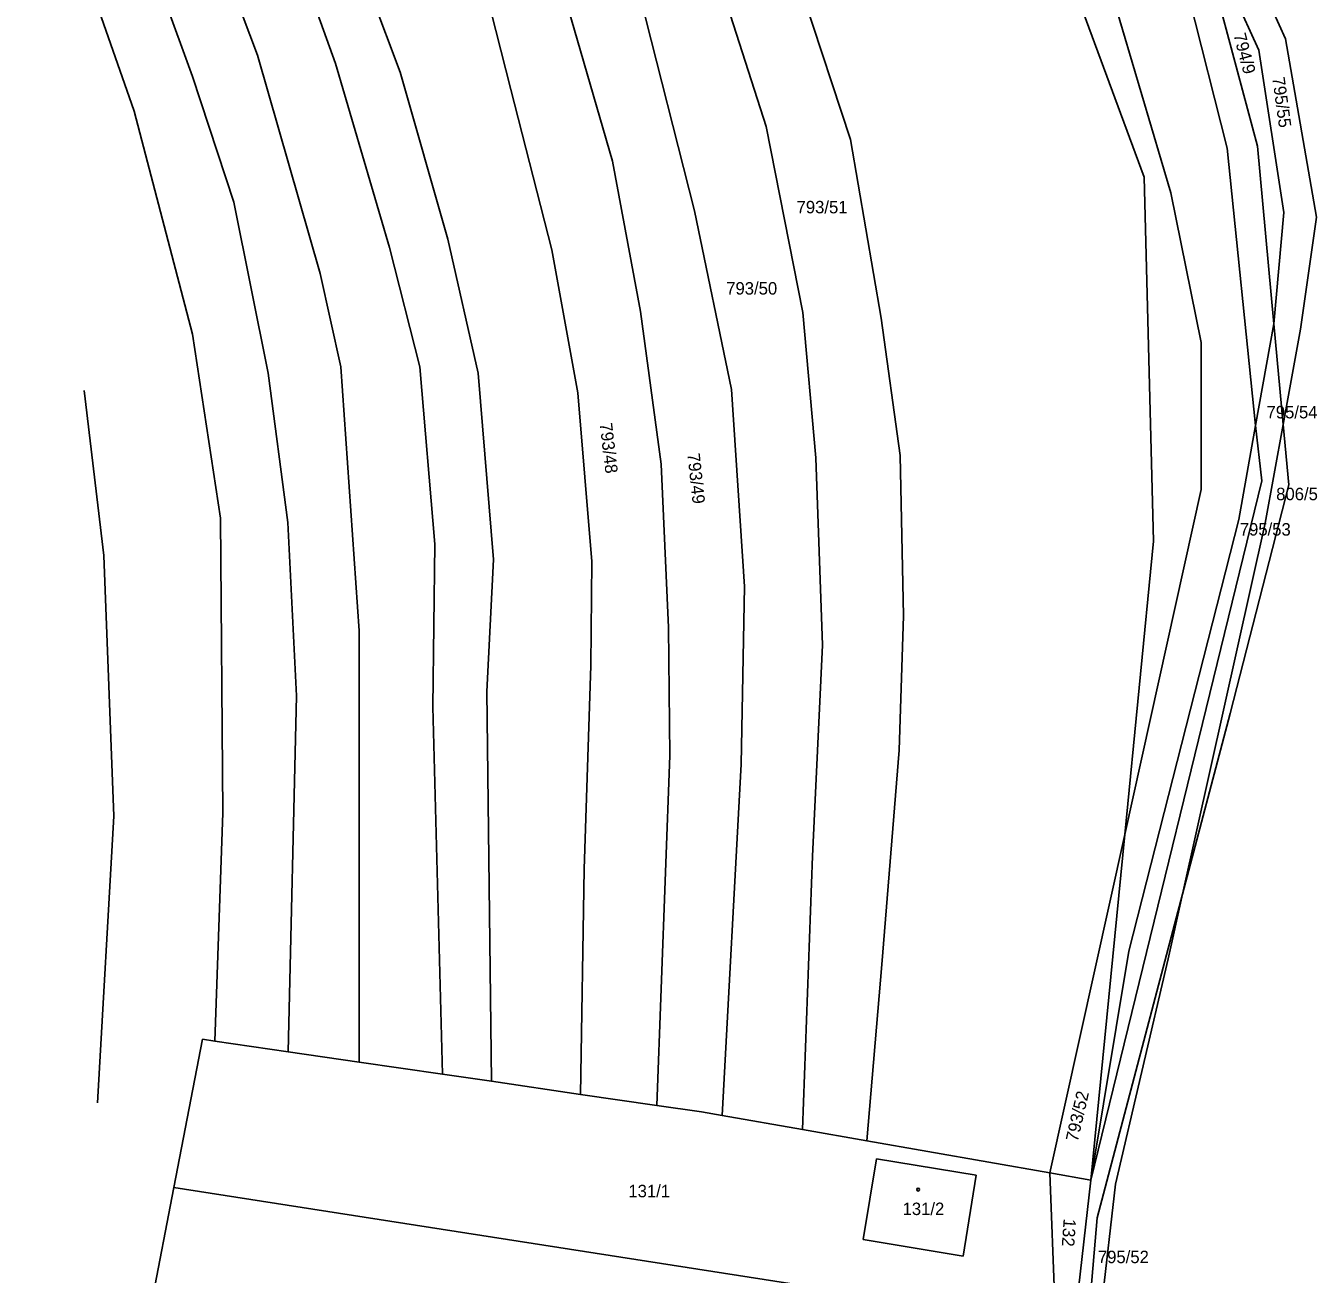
# Model space of a CAD drawing. Extents: x -563148 to -561712, y -1182311 to -1179502.
# Drawn here: x -562998.8 to -562843.3, y -1180257.1 to -1180106.8 of the extents above; entities that cross this region are included whole.
import ezdxf

# ---------------------------------------------------------------- set-up
doc = ezdxf.new("R2010")
doc.units = 0
doc.layers.add('Vrstva 55', color=7, linetype='Continuous')
doc.layers.add('Vrstva 57', color=7, linetype='Continuous')

msp = doc.modelspace()

# ---------------------------------------------------------------- linework, layer by layer
at = {"layer": 'Vrstva 55'}
for p, q in [((-562920.05, -1180058.01), (-562899.51, -1180120.48)), ((-562976.72, -1180068.67), (-562961.52, -1180111.36)), ((-562994.61, -1180069.14), (-562978.71, -1180112.92)), ((-562983.66, -1180076.17), (-562970.9, -1180110.32)), ((-562998.78, -1180079.56), (-562985.75, -1180117.09)), ((-562857.8, -1180084.94), (-562847.14, -1180108.38)), ((-562918.53, -1180091.29), (-562909.67, -1180118.92)), ((-562850.53, -1180121.29), (-562858.24, -1180092.43)), ((-562850.37, -1180109.74), (-562858.24, -1180092.43)), ((-562959.96, -1180095.72), (-562953.7, -1180112.4)), ((-562854.18, -1180121.55), (-562860.17, -1180097.7)), ((-562918.27, -1180129.08), (-562925.57, -1180100.38)), ((-562873.26, -1180100.4), (-562864.18, -1180125.02)), ((-562868.51, -1180101.38), (-562860.95, -1180126.92)), ((-562928.17, -1180123.09), (-562934.08, -1180102.66)), ((-562942.82, -1180105), (-562940.41, -1180114.49)), ((-562847.14, -1180108.38), (-562843.4, -1180129.85)), ((-562970.9, -1180110.32), (-562963.34, -1180136.64)), ((-562847.36, -1180129.28), (-562850.37, -1180109.74)), ((-562961.52, -1180111.36), (-562955.01, -1180133.51)), ((-562953.7, -1180112.4), (-562947.97, -1180132.47)), ((-562978.71, -1180112.92), (-562973.76, -1180128.04)), ((-562940.41, -1180114.49), (-562935.46, -1180133.77)), ((-562985.75, -1180117.09), (-562978.71, -1180143.94)), ((-562909.67, -1180118.92), (-562905.24, -1180141.33)), ((-562895.81, -1180142), (-562899.51, -1180120.48)), ((-562854.18, -1180121.55), (-562850.75, -1180154.9)), ((-562850.53, -1180121.29), (-562848.56, -1180142.69)), ((-562928.17, -1180123.09), (-562924.78, -1180141.2)), ((-562864.18, -1180125.02), (-562863.03, -1180168.83)), ((-562973.76, -1180128.04), (-562969.6, -1180148.63)), ((-562860.95, -1180126.92), (-562857.31, -1180144.91)), ((-562918.27, -1180129.08), (-562913.84, -1180150.58)), ((-562848.56, -1180142.69), (-562847.36, -1180129.28)), ((-562843.4, -1180129.85), (-562845.35, -1180143.33)), ((-562947.97, -1180132.47), (-562944.32, -1180148.63)), ((-562955.01, -1180133.51), (-562951.36, -1180147.85)), ((-562935.46, -1180133.77), (-562932.34, -1180150.98)), ((-562960.86, -1180147.85), (-562963.34, -1180136.64)), ((-562922.31, -1180159.58), (-562924.78, -1180141.2)), ((-562905.24, -1180141.33), (-562903.68, -1180158.8)), ((-562895.81, -1180142), (-562893.52, -1180158.53)), ((-562850.75, -1180154.9), (-562848.56, -1180142.69)), ((-562848.56, -1180142.69), (-562847.43, -1180154.79)), ((-562847.43, -1180154.79), (-562845.35, -1180143.33)), ((-562978.71, -1180143.94), (-562975.33, -1180166.09)), ((-562857.31, -1180144.91), (-562857.31, -1180162.63)), ((-562960.86, -1180147.85), (-562958.65, -1180179.65)), ((-562951.36, -1180147.85), (-562949.53, -1180169.22)), ((-562969.6, -1180148.63), (-562967.25, -1180166.61)), ((-562944.32, -1180148.63), (-562942.5, -1180171.04)), ((-562989.39, -1180170.55), (-562991.74, -1180150.72)), ((-562930.64, -1180171.3), (-562932.34, -1180150.98)), ((-562912.28, -1180174.3), (-562913.84, -1180150.58)), ((-562852.78, -1180166.22), (-562850.75, -1180154.9)), ((-562850.01, -1180161.57), (-562850.75, -1180154.9)), ((-562849.59, -1180166.69), (-562847.43, -1180154.79)), ((-562847.43, -1180154.79), (-562846.75, -1180162.08)), ((-562903.68, -1180158.8), (-562902.9, -1180181.34)), ((-562893.52, -1180158.53), (-562893.13, -1180177.82)), ((-562921.4, -1180179.25), (-562922.31, -1180159.58)), ((-562870.58, -1180245.74), (-562850.01, -1180161.57)), ((-562853.79, -1180189.58), (-562846.75, -1180162.08)), ((-562866.5, -1180204.15), (-562857.31, -1180162.63)), ((-562975.33, -1180166.09), (-562975.06, -1180201.53)), ((-562966.21, -1180187.46), (-562967.25, -1180166.61)), ((-562866.02, -1180218.2), (-562852.78, -1180166.22)), ((-562849.59, -1180166.69), (-562859.53, -1180211.34)), ((-562949.53, -1180169.22), (-562949.8, -1180188.77)), ((-562866.5, -1180204.15), (-562863.03, -1180168.83)), ((-562988.19, -1180201.94), (-562989.39, -1180170.55)), ((-562942.5, -1180171.04), (-562943.28, -1180186.94)), ((-562930.77, -1180183.81), (-562930.64, -1180171.3)), ((-562912.67, -1180195.67), (-562912.28, -1180174.3)), ((-562893.13, -1180177.82), (-562893.65, -1180193.98)), ((-562921.27, -1180194.63), (-562921.4, -1180179.25)), ((-562958.65, -1180231.54), (-562958.65, -1180179.65)), ((-562902.9, -1180181.34), (-562904.07, -1180206.75)), ((-562931.56, -1180208.31), (-562930.77, -1180183.81)), ((-562943.28, -1180186.94), (-562942.72, -1180233.86)), ((-562967.19, -1180230.3), (-562966.21, -1180187.46)), ((-562949.8, -1180188.77), (-562948.61, -1180233)), ((-562859.53, -1180211.34), (-562853.79, -1180189.58)), ((-562922.81, -1180236.77), (-562921.27, -1180194.63)), ((-562893.65, -1180193.98), (-562895.73, -1180219.78)), ((-562914.96, -1180237.99), (-562912.67, -1180195.67)), ((-562988.19, -1180201.94), (-562990.17, -1180236.46)), ((-562976.01, -1180229.01), (-562975.06, -1180201.53)), ((-562875.51, -1180244.88), (-562866.5, -1180204.15)), ((-562870.58, -1180245.74), (-562866.5, -1180204.15)), ((-562905.27, -1180239.68), (-562904.07, -1180206.75)), ((-562932.01, -1180235.43), (-562931.56, -1180208.31)), ((-562869.81, -1180250.31), (-562859.53, -1180211.34)), ((-562859.53, -1180211.34), (-562861.26, -1180219.11)), ((-562870.58, -1180245.74), (-562866.02, -1180218.2)), ((-562897.55, -1180241.03), (-562895.73, -1180219.78)), ((-562861.26, -1180219.11), (-562867.63, -1180246.26)), ((-562980.97, -1180246.65), (-562977.51, -1180228.79)), ((-562977.51, -1180228.79), (-562976.01, -1180229.01)), ((-562976.01, -1180229.01), (-562967.19, -1180230.3)), ((-562967.19, -1180230.3), (-562958.65, -1180231.54)), ((-562958.65, -1180231.54), (-562948.61, -1180233)), ((-562948.61, -1180233), (-562942.72, -1180233.86)), ((-562942.72, -1180233.86), (-562932.01, -1180235.43)), ((-562932.01, -1180235.43), (-562922.81, -1180236.77)), ((-562922.81, -1180236.77), (-562917.45, -1180237.55)), ((-562917.45, -1180237.55), (-562914.96, -1180237.99)), ((-562914.96, -1180237.99), (-562905.27, -1180239.68)), ((-562905.27, -1180239.68), (-562897.55, -1180241.03)), ((-562897.55, -1180241.03), (-562875.51, -1180244.88)), ((-562897.99, -1180252.92), (-562896.4, -1180243.2)), ((-562896.4, -1180243.2), (-562884.38, -1180245.15)), ((-562884.38, -1180245.15), (-562885.96, -1180254.9)), ((-562875.51, -1180244.88), (-562874.81, -1180263.3)), ((-562875.51, -1180244.88), (-562870.58, -1180245.74)), ((-562870.58, -1180245.74), (-562872.63, -1180263.65)), ((-562869.66, -1180264.13), (-562867.63, -1180246.26)), ((-562984, -1180262.36), (-562980.97, -1180246.65)), ((-562980.97, -1180246.65), (-562905.54, -1180258.38)), ((-562870.99, -1180263.92), (-562869.81, -1180250.31)), ((-562885.96, -1180254.9), (-562897.99, -1180252.92))]:
    msp.add_line(p, q, dxfattribs=at)
at = {"layer": 'Vrstva 57'}
msp.add_circle((-562891.37, -1180246.89), 0.175, dxfattribs=at)

# ---------------------------------------------------------------- texts
for s, rotation, p in [('794/9', 284.7114, (-562853.43, -1180107.89)), ('795/55', 277.8423, (-562848.75, -1180113.06)), ('793/48', 276.729, (-562929.71, -1180154.67)), ('793/49', 276.241, (-562919.16, -1180158.32)), ('793/52', 77.0939, (-562872.16, -1180241.21)), ('132', 266.0385, (-562873.85, -1180250.36))]:
    msp.add_text(s, height=1.5, rotation=rotation, dxfattribs=at).set_placement(p)
for s, p in [('793/51', (-562906, -1180129.38)), ('793/50', (-562914.47, -1180139.16)), ('795/54', (-562849.43, -1180154.06)), ('806/5', (-562848.27, -1180163.91)), ('795/53', (-562852.65, -1180168.17)), ('131/1', (-562926.25, -1180247.82)), ('131/2', (-562893.24, -1180249.96)), ('795/52', (-562869.73, -1180255.75))]:
    msp.add_text(s, height=1.5, dxfattribs=at).set_placement(p)

doc.saveas('drawing.dxf')
